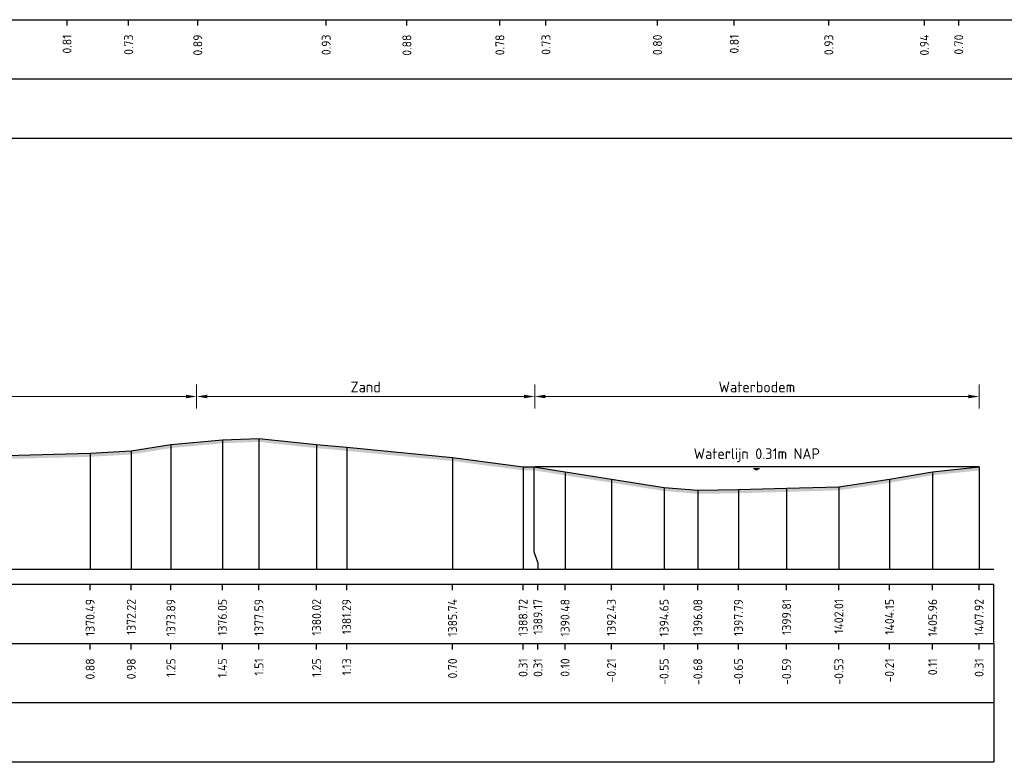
# Model space of a CAD drawing. Header units: metres. Extents: x 128583 to 136452, y 412329 to 415128.
# Tile 256 of 465: x 135254 to 135296, y 414465 to 414497. Entities that reach past the tile are written whole.
import ezdxf
from ezdxf.enums import TextEntityAlignment as Align

# ---------------------------------------------------------------- set-up
doc = ezdxf.new("R2010")
doc.units = ezdxf.units.M
doc.header["$PDMODE"] = 35
doc.header["$PDSIZE"] = 0.075
for name, color, linetype, lineweight in [('X-ME-AL-PROFIEL_HUIDIG MAAIVELD-GD', 8, 'Continuous', 0), ('X-XX-AL-DETAIL1-M', 7, 'Continuous', 18), ('X-XX-AL-NAP-T18', 7, 'Continuous', 18)]:
    doc.layers.add(name, color=color, linetype=linetype, lineweight=lineweight)
for name, color, linetype in [('X-ME-AL-PROFIEL_MAAIVELD-GD', 8, 'Continuous'), ('X-ME-AL-PROFIEL_WATERLIJN-GD', 150, 'Continuous'), ('X-ME-AL-PROFIELRASTER-S', 7, 'Continuous')]:
    doc.layers.add(name, color=color, linetype=linetype)
doc.styles.add('NLCS-ISO-ANNOTATIEF-T18', font='NLCS-ISO.ttf', dxfattribs={"height": 1.8})
doc.styles.add('NLCS-ISO-ANNOTATIVE-T18', font='NLCS-ISO.ttf', dxfattribs={"height": 1.8})
doc.dimstyles.new('NLCS-ANNOTATIEF-T18-PIJL_L2_H0', dxfattribs={"dimtxt": 2.5, "dimasz": 1.8, "dimexe": 2, "dimexo": 2, "dimgap": 0.7, "dimtad": 1, "dimzin": 0, "dimdsep": 46, "dimtxsty": 'NLCS-ISO-ANNOTATIEF-T18', "dimcen": 0, "dimdle": 2, "dimclrd": 256, "dimclre": 256, "dimclrt": 10, "dimaunit": 2, "dimadec": 0, "dimazin": 0, "dimtfac": 1, "dimtdec": 3, "dimtofl": 0, "dimtmove": 0, "dimatfit": 3, "dimfxl": 2, "dimfxlon": 1, "dimtfillclr": 256, "dimtolj": 1, "dimtzin": 0, "dimlwd": -1, "dimlwe": -1, "dimarcsym": 0})

# ---------------------------------------------------------------- blocks, each defined once
blk = doc.blocks.new('SAL-PROFIELRASTER_BALK_EIND1-D')
at = {"color": 0, "linetype": 'ByBlock', "lineweight": -2}
blk.add_line((1, -12.5), (1, -2.5), dxfattribs=at)
at = {"color": 0, "linetype": 'ByBlock', "lineweight": -2, "flags": 128}
for points in [[(0, 0), (1, 0)], [(0, -2.5), (1, -2.5)], [(0, -12.5), (1, -12.5)]]:
    blk.add_lwpolyline(points, dxfattribs=at)
blk = doc.blocks.new('SAL-PROFIELRASTER_BALK_EIND2-D')
at = {"color": 0, "linetype": 'ByBlock', "lineweight": -2}
for p, q in [((1, -2.5), (1, -12.5)), ((1, -12.5), (0, -12.5))]:
    blk.add_line(p, q, dxfattribs=at)
blk = doc.blocks.new('SAL-PROFIELRASTER_BALK_DATA-D')
at = {"color": 0, "linetype": 'ByBlock', "lineweight": -2}
blk.add_lwpolyline([(0, -3.5), (0, -2.5)], dxfattribs=at)
at = {"color": 0, "linetype": 'ByBlock', "lineweight": -2, "style": 'NLCS-ISO-ANNOTATIVE-T18'}
blk.add_attdef('GETAL', text='', height=1.5, rotation=90, dxfattribs=at).set_placement((0.75, -5), align=Align.RIGHT)
blk = doc.blocks.new('SAL-PROFIELRASTER_AANHAAL-D')
at = {"color": 9, "linetype": 'ByBlock', "lineweight": -2, "flags": 128}
blk.add_lwpolyline([(0, 1), (0, 0)], dxfattribs=at)
blk = doc.blocks.new('SAL-PROFIELRASTER_AANHAAL_STAGGER-D')
at = {"color": 9, "linetype": 'ByBlock', "lineweight": -2, "flags": 128}
for points in [[(0, 0), (0, -0.25)], [(0, -0.25), (1, -0.75)], [(1, -0.75), (1, -1)]]:
    blk.add_lwpolyline(points, dxfattribs=at)
blk = doc.blocks.new('*D466')
at = {"layer": 'Defpoints', "color": 0, "transparency": 16777216}
for p in [(135216.589, 414480.85), (135216.589, 414480.85), (135261.888, 414478.932)]:
    blk.add_point(p, dxfattribs=at)
at = {"layer": 'X-XX-AL-DETAIL1-M', "transparency": 16777216}
for p, q in [((135216.589, 414480.85), (135216.589, 414481.35)), ((135261.888, 414480.35), (135261.888, 414481.35)), ((135261.438, 414480.85), (135217.039, 414480.85))]:
    blk.add_line(p, q, dxfattribs=at)
for points in [[(135217.039, 414480.925), (135217.039, 414480.775), (135216.589, 414480.85)], [(135261.438, 414480.925), (135261.438, 414480.775), (135261.888, 414480.85)]]:
    blk.add_solid(points, dxfattribs=at)
at = {"layer": 'X-XX-AL-DETAIL1-M', "color": 10, "transparency": 16777216, "insert": (135239.239, 414481.25), "char_height": 0.45, "attachment_point": 5, "style": 'NLCS-ISO-ANNOTATIEF-T18'}
blk.add_mtext('\\A1;Akker', dxfattribs=at)
blk = doc.blocks.new('*D467')
at = {"layer": 'Defpoints', "color": 0, "transparency": 16777216}
for p in [(135261.888, 414480.85), (135261.888, 414480.85), (135276.122, 414477.889)]:
    blk.add_point(p, dxfattribs=at)
at = {"layer": 'X-XX-AL-DETAIL1-M', "transparency": 16777216}
for p, q in [((135261.888, 414480.85), (135261.888, 414481.35)), ((135276.122, 414480.35), (135276.122, 414481.35)), ((135275.672, 414480.85), (135262.338, 414480.85))]:
    blk.add_line(p, q, dxfattribs=at)
for points in [[(135262.338, 414480.925), (135262.338, 414480.775), (135261.888, 414480.85)], [(135275.672, 414480.925), (135275.672, 414480.775), (135276.122, 414480.85)]]:
    blk.add_solid(points, dxfattribs=at)
at = {"layer": 'X-XX-AL-DETAIL1-M', "color": 10, "transparency": 16777216, "insert": (135269.005, 414481.25), "char_height": 0.45, "attachment_point": 5, "style": 'NLCS-ISO-ANNOTATIEF-T18'}
blk.add_mtext('\\A1;Zand', dxfattribs=at)
blk = doc.blocks.new('*D468')
at = {"layer": 'Defpoints', "color": 0, "transparency": 16777216}
for p in [(135276.122, 414480.85), (135276.122, 414480.85), (135294.833, 414477.889)]:
    blk.add_point(p, dxfattribs=at)
at = {"layer": 'X-XX-AL-DETAIL1-M', "transparency": 16777216}
for p, q in [((135276.122, 414480.85), (135276.122, 414481.35)), ((135294.833, 414480.35), (135294.833, 414481.35)), ((135294.383, 414480.85), (135276.572, 414480.85))]:
    blk.add_line(p, q, dxfattribs=at)
for points in [[(135276.572, 414480.925), (135276.572, 414480.775), (135276.122, 414480.85)], [(135294.383, 414480.925), (135294.383, 414480.775), (135294.833, 414480.85)]]:
    blk.add_solid(points, dxfattribs=at)
at = {"layer": 'X-XX-AL-DETAIL1-M', "color": 10, "transparency": 16777216, "insert": (135285.477, 414481.25), "char_height": 0.45, "attachment_point": 5, "style": 'NLCS-ISO-ANNOTATIEF-T18'}
blk.add_mtext('\\A1;Waterbodem', dxfattribs=at)

msp = doc.modelspace()

# ---------------------------------------------------------------- hatches: boundary and pattern name
at = {"layer": 'X-ME-AL-PROFIEL_HUIDIG MAAIVELD-GD'}
h = msp.add_hatch(dxfattribs=at)
h.set_pattern_fill('AGR-MAAIVELD', color=256, scale=0.1, pattern_type=2)
h.set_pattern_definition([(45, (-1057.8283, -300.5415), (-0.5000001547, 0.5000001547), []), (45, (-1057.8997, -300.4701), (0, 1.0000003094), [0.707107, -0.707107]), (45, (-1057.9711, -300.3987), (0, 1.0000003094), [0.707107, -0.707107]), (45, (-1058.04356, -300.32624), (0, 1.0000003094), [0.707107, -0.707107]), (45, (-1058.114, -300.2558), (0, 1.0000003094), [0.707107, -0.707107]), (45, (-1058.1854, -300.1844), (0, 1.0000003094), [0.707107, -0.707107]), (45, (-1058.25684, -300.11295), (0, 1.0000003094), [0.707107, -0.707107]), (315, (-1057.8283, -300.5415), (0.5000001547, 0.5000001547), []), (315, (-1057.75684, -300.4701), (1.0000003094, -3e-16), [0.707107, -0.707107]), (315, (-1057.6854, -300.3987), (1.0000003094, -3e-16), [0.707107, -0.707107]), (315, (-1057.613, -300.32624), (1.0000003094, -3e-16), [0.707107, -0.707107]), (315, (-1057.54256, -300.2558), (1.0000003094, -3e-16), [0.707107, -0.707107]), (315, (-1057.4711, -300.1844), (1.0000003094, -3e-16), [0.707107, -0.707107]), (315, (-1057.3997, -300.11295), (1.0000003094, -3e-16), [0.707107, -0.707107])])
h.paths.add_polyline_path([(135294.833, 414477.889), (135292.877, 414477.686), (135291.062, 414477.367), (135288.928, 414477.052), (135286.728, 414476.986), (135284.703, 414476.93), (135282.992, 414476.903), (135281.571, 414477.026), (135279.351, 414477.371), (135277.401, 414477.682), (135276.091, 414477.894), (135275.633, 414477.894), (135272.661, 414478.284), (135268.205, 414478.712), (135266.937, 414478.826), (135264.511, 414479.089), (135262.971, 414479.032), (135260.806, 414478.831), (135259.135, 414478.559), (135257.403, 414478.463), (135253.875, 414478.374), (135251.445, 414478.473), (135247.837, 414478.377), (135244.355, 414478.243), (135241.371, 414478.221), (135238.501, 414478.244), (135235.014, 414478.344), (135231.376, 414478.273), (135227.852, 414478.221), (135224.888, 414478.162), (135221.964, 414478.027), (135219.714, 414477.996), (135217.445, 414477.925), (135216.631, 414477.314), (135216.412, 414477.063), (135215.996, 414477.027), (135215.664, 414477.095), (135215.433, 414477.31), (135214.904, 414477.884), (135213.195, 414478.051), (135210.634, 414478.082), (135208.353, 414478.209), (135204.826, 414478.204), (135200.485, 414478.238), (135197.993, 414478.161), (135195.556, 414478.221), (135191.491, 414478.264), (135188.136, 414478.22), (135185.571, 414478.298), (135182.892, 414478.333), (135179.308, 414478.341), (135175.634, 414478.324), (135171.654, 414478.228), (135168.646, 414478.296), (135164.716, 414478.24), (135161.418, 414478.21), (135158.474, 414478.004), (135157.722, 414477.905), (135157.282, 414477.948), (135157.169, 414477.585), (135156.689, 414477.294), (135156.519, 414477.099), (135156.204, 414477.008), (135155.78, 414477.022), (135155.578, 414477.328), (135155.434, 414477.629), (135154.362, 414478.014), (135152.782, 414478.163), (135149.85, 414478.281), (135146.024, 414478.192), (135142.807, 414478.32), (135138.816, 414478.175), (135135.755, 414478.218), (135131.564, 414478.39), (135127.653, 414478.253), (135124.235, 414478.302), (135120.672, 414478.464), (135116.134, 414478.362), (135111.891, 414478.383), (135108.611, 414478.461), (135105.118, 414478.425), (135100.887, 414478.397), (135096.915, 414478.295), (135093.217, 414478.235), (135089.905, 414478.348), (135085.831, 414478.181), (135082.515, 414478.279), (135077.91, 414478.117), (135074.536, 414478.065), (135071.401, 414478.052), (135068.515, 414478.087), (135065.994, 414478.088), (135064.944, 414477.847), (135064.58, 414477.496), (135064.229, 414477.047), (135063.65, 414477.012), (135063.274, 414477.091), (135063.03, 414477.5), (135062.699, 414477.89), (135060.937, 414477.989), (135057.377, 414478.1), (135054.591, 414478.235), (135051.4, 414478.386), (135047.527, 414478.381), (135043.494, 414478.445), (135039.252, 414478.241), (135033.631, 414478.296), (135030.293, 414478.275), (135028.847, 414478.521), (135024.824, 414478.511), (135020.842, 414478.392), (135017.608, 414478.378), (135012.914, 414478.312), (135010.973, 414478.361), (135007.059, 414478.462), (135003.659, 414478.51), (134998.254, 414478.465), (134995.342, 414478.308), (134992.75, 414478.389), (134988.271, 414478.355), (134983.368, 414478.343), (134981.175, 414478.417), (134975.727, 414478.358), (134973.565, 414478.506), (134969.369, 414478.474), (134965.596, 414478.412), (134961.493, 414478.33), (134957.8, 414478.346), (134952.348, 414478.216), (134949.254, 414478.351), (134945.554, 414478.336), (134942.826, 414478.2), (134940.988, 414478.042), (134940.189, 414477.324), (134939.907, 414477.048), (134939.667, 414477.011), (134939.391, 414477.011), (134939.017, 414477.351), (134938.794, 414477.688), (134938.065, 414478.185), (134935.735, 414478.349), (134932.76, 414478.326), (134930.063, 414478.525), (134926.057, 414478.425), (134923.146, 414478.504), (134918.866, 414478.405), (134915.876, 414478.559), (134911.059, 414478.38), (134907.817, 414478.581), (134903.557, 414478.465), (134899.812, 414478.605), (134895.643, 414478.515), (134892.339, 414478.575), (134888.093, 414478.544), (134883.637, 414478.401), (134880.555, 414478.393), (134876.185, 414478.423), (134873.933, 414478.59), (134869.331, 414478.437), (134865.987, 414478.419), (134862.525, 414478.369), (134859.323, 414478.456), (134855.742, 414478.458), (134852.416, 414478.459), (134849.51, 414478.466), (134846.554, 414478.523), (134843.888, 414478.427), (134842.367, 414478.32), (134842.026, 414477.862), (134841.264, 414477.314), (134840.652, 414477.324), (134840.261, 414477.579), (134839.622, 414478.199), (134838.036, 414478.335), (134835.555, 414478.477), (134831.595, 414478.541), (134827.384, 414478.524), (134823.624, 414478.466), (134820.403, 414478.461), (134816.551, 414478.494), (134812.22, 414478.572), (134808.262, 414478.514), (134804.399, 414478.634), (134800.1, 414478.686), (134796.082, 414478.623), (134792.332, 414478.601), (134788.37, 414478.553), (134785.528, 414478.573), (134782.154, 414478.542), (134778.914, 414478.52), (134776.03, 414478.509), (134772.955, 414478.54), (134770.071, 414478.484), (134767.056, 414478.56), (134764.329, 414478.573), (134761.017, 414478.542), (134757.916, 414478.535), (134754.812, 414478.558), (134751.998, 414478.558), (134749.386, 414478.517), (134747.675, 414478.41), (134745.876, 414478.246), (134745.39, 414477.784), (134744.74, 414477.286), (134744.487, 414477.085), (134744.214, 414477.09), (134743.894, 414477.297), (134743.182, 414477.861), (134742.414, 414478.406), (134739.76, 414478.611), (134736.887, 414478.675), (134733.374, 414478.601), (134730.722, 414478.653), (134728.941, 414478.607), (134726.193, 414478.563), (134725.531, 414478.616), (134722.729, 414478.64), (134720.089, 414478.591), (134717.238, 414478.533), (134714.841, 414478.615), (134712.143, 414478.602), (134709.614, 414478.608), (134707.746, 414478.469), (134706.579, 414478.55), (134703.495, 414478.628), (134700.828, 414478.643), (134697.098, 414478.587), (134694.128, 414478.671), (134690.363, 414478.684), (134686.916, 414478.509), (134684.388, 414478.607), (134681.601, 414478.552), (134677.862, 414478.538), (134676.133, 414478.378), (134674.585, 414478.584), (134671.007, 414478.49), (134668.384, 414478.522), (134666.349, 414478.586), (134662.644, 414478.52), (134660.296, 414478.331), (134659.51, 414478.462), (134657.121, 414478.592), (134653.925, 414478.641), (134651.006, 414478.545), (134648.308, 414478.586), (134647.014, 414478.423), (134646.089, 414477.766), (134645.655, 414477.379), (134645.408, 414477.168), (134645.153, 414477.146), (134644.959, 414477.194), (134644.75, 414477.352), (134644.166, 414477.95), (134643.594, 414478.331), (134640.103, 414478.498), (134636.341, 414478.544), (134632.439, 414478.504), (134628.241, 414478.552), (134624.226, 414478.558), (134620.512, 414478.681), (134616.494, 414478.495), (134612.857, 414478.482), (134609.946, 414478.428), (134607.047, 414478.366), (134605.282, 414478.116), (134604.524, 414477.482), (134604.012, 414477.053), (134603.649, 414477.015), (134603.047, 414477.203), (134602.78, 414477.464), (134602.574, 414477.778), (134602.101, 414478.109), (134599.939, 414478.306), (134596.566, 414478.295), (134592.535, 414478.313), (134588.512, 414478.262), (134584.707, 414478.217), (134581.636, 414478.215), (134577.661, 414478.185), (134574.393, 414478.193), (134569.264, 414478.282), (134564.691, 414478.235), (134559.625, 414478.299), (134555.364, 414478.362), (134550.441, 414478.397), (134545.642, 414478.41), (134541.158, 414478.449), (134537.142, 414478.443), (134533.169, 414478.41), (134529.777, 414478.405), (134525.071, 414478.397), (134519.698, 414478.421), (134514.644, 414478.428), (134510.672, 414478.302), (134507.506, 414478.043), (134505.182, 414477.713), (134500.204, 414477.536), (134499.272, 414477.766), (134497.793, 414477.978), (134495.325, 414477.577), (134492.116, 414477.581), (134491.671, 414477.358), (134490.709, 414477.274), (134489.858, 414477.367), (134489.555, 414477.616), (134487.7, 414477.728), (134485.048, 414477.92), (134481.482, 414477.89), (134477.76, 414478.005), (134474.561, 414478.109), (134470.768, 414478.243), (134466.718, 414478.487), (134461.258, 414478.184), (134458.087, 414478.415), (134453.379, 414478.212), (134449.343, 414478.327), (134445.244, 414478.143), (134440.899, 414478.127), (134436.909, 414478.153), (134432.268, 414478.301), (134427.822, 414478.134), (134423.624, 414478.143), (134419.158, 414478.137), (134415.211, 414478.236), (134411.169, 414478.216), (134407.284, 414478.108), (134403.668, 414478.134), (134400.042, 414478.193), (134395.319, 414478.181), (134391.521, 414478.248), (134387.097, 414478.249), (134382.546, 414478.295), (134378.149, 414478.372), (134374.144, 414478.364), (134370.068, 414478.37), (134365.832, 414478.239), (134362.775, 414478.22), (134358.125, 414478.138), (134354.922, 414477.914), (134352.737, 414477.768), (134352.024, 414477.633), (134351.679, 414477.28), (134351.336, 414477.137), (134350.704, 414476.943), (134350.051, 414476.854), (134349.581, 414476.996), (134348.934, 414477.296), (134348.436, 414477.659), (134348.304, 414477.818), (134346.475, 414477.834), (134343.273, 414477.975), (134339.053, 414477.944), (134334.672, 414477.804), (134331.119, 414477.534), (134325.847, 414477.516), (134320.964, 414477.459), (134316.422, 414477.509), (134312.03, 414477.558), (134306.62, 414477.383), (134301.761, 414477.595), (134297.876, 414477.551), (134294.075, 414477.562), (134290.662, 414477.47), (134287.144, 414477.516), (134284.08, 414477.54), (134280.987, 414477.586), (134278.289, 414477.569), (134274.915, 414477.605), (134272.215, 414477.645), (134269.673, 414477.698), (134267.114, 414477.828), (134264.171, 414477.823), (134260.968, 414477.889), (134257.704, 414477.885), (134254.521, 414478.01), (134251.116, 414478.047), (134247.672, 414478.083), (134244.482, 414478.123), (134241.289, 414478.218), (134237.895, 414478.208), (134234.774, 414478.139), (134231.542, 414478.238), (134228.057, 414478.167), (134224.731, 414478.253), (134221.208, 414478.145), (134218.042, 414478.225), (134214.81, 414478.222), (134211.428, 414478.237), (134210.527, 414477.775), (134210.167, 414477.794), (134209.57, 414478.176), (134207.492, 414478.34), (134204.831, 414478.398), (134202.004, 414478.416), (134198.87, 414478.465), (134195.917, 414478.493), (134192.996, 414478.521), (134187.971, 414478.586), (134184.773, 414478.603), (134181.927, 414478.621), (134178.651, 414478.53), (134175.434, 414478.631), (134170.789, 414478.467), (134167.748, 414478.428), (134164.883, 414478.34), (134161.836, 414478.213), (134161.277, 414478.069), (134160.35, 414477.243), (134160.121, 414477.218), (134159.681, 414477.291), (134159.368, 414477.721), (134158.886, 414478.208), (134156.316, 414478.281), (134153.342, 414478.314), (134149.737, 414478.395), (134145.751, 414478.318), (134142.389, 414478.344), (134139.06, 414478.394), (134135.665, 414478.395), (134132.389, 414478.422), (134129.174, 414478.384), (134125.753, 414478.455), (134122.152, 414478.46), (134118.75, 414478.476), (134115.443, 414478.495), (134112.172, 414478.547), (134108.265, 414478.489), (134104.681, 414478.67), (134101.125, 414478.568), (134097.134, 414478.593), (134093.379, 414478.515), (134090.171, 414478.602), (134086.771, 414478.559), (134083.068, 414478.536), (134079.726, 414478.498), (134076.299, 414478.465), (134072.902, 414478.423), (134068.768, 414478.472), (134064.308, 414478.41), (134060.735, 414478.394), (134056.852, 414478.398), (134053.483, 414478.321), (134049.77, 414478.33), (134046.289, 414478.3), (134043.107, 414478.305), (134039.975, 414478.317), (134036.932, 414478.28), (134033.852, 414478.357), (134030.806, 414478.273), (134028.773, 414478.319), (134025.74, 414478.435), (134022.139, 414478.355), (134019.075, 414478.397), (134016.405, 414478.392), (134012.204, 414478.321), (134008.792, 414478.294), (134005.722, 414478.353), (134001.184, 414478.429), (133997.32, 414478.553), (133993.777, 414478.593), (133990.772, 414478.529), (133987.109, 414478.529), (133984.261, 414478.422), (133980.384, 414478.359), (133977.01, 414478.36), (133973.6, 414478.353), (133970.024, 414478.354), (133966.576, 414478.272), (133962.326, 414478.225), (133958.765, 414478.218), (133956.187, 414478.128), (133953.473, 414478.048), (133951.045, 414477.706), (133946.815, 414477.573), (133944.223, 414477.514), (133942.146, 414477.714), (133941.551, 414477.517), (133939.955, 414477.077), (133937.943, 414476.777), (133934.634, 414476.693), (133930.471, 414476.467), (133926.063, 414476.755), (133918.716, 414477.16), (133911.16, 414477.023), (133909.288, 414477.561), (133907.76, 414478.038), (133905.329, 414478.215), (133902.37, 414478.277), (133898.662, 414478.461), (133894.51, 414478.512), (133890.426, 414478.468), (133886.916, 414478.463), (133886.916, 414478.313), (133890.426, 414478.318), (133894.51, 414478.362), (133898.662, 414478.311), (133902.37, 414478.127), (133905.329, 414478.065), (133907.76, 414477.888), (133909.288, 414477.411), (133911.16, 414476.873), (133918.716, 414477.01), (133926.063, 414476.605), (133930.471, 414476.317), (133934.634, 414476.543), (133937.943, 414476.627), (133939.955, 414476.927), (133941.551, 414477.367), (133942.146, 414477.564), (133944.223, 414477.364), (133946.815, 414477.423), (133951.045, 414477.556), (133953.473, 414477.898), (133956.187, 414477.978), (133958.765, 414478.068), (133962.326, 414478.075), (133966.576, 414478.122), (133970.024, 414478.204), (133973.6, 414478.203), (133977.01, 414478.21), (133980.384, 414478.209), (133984.261, 414478.272), (133987.109, 414478.379), (133990.772, 414478.379), (133993.777, 414478.443), (133997.32, 414478.403), (134001.184, 414478.279), (134005.722, 414478.203), (134008.792, 414478.144), (134012.204, 414478.171), (134016.405, 414478.242), (134019.075, 414478.247), (134022.139, 414478.205), (134025.74, 414478.285), (134028.773, 414478.169), (134030.806, 414478.123), (134033.852, 414478.207), (134036.932, 414478.13), (134039.975, 414478.167), (134043.107, 414478.155), (134046.289, 414478.15), (134049.77, 414478.18), (134053.483, 414478.171), (134056.852, 414478.248), (134060.735, 414478.244), (134064.308, 414478.26), (134068.768, 414478.322), (134072.902, 414478.273), (134076.299, 414478.315), (134079.726, 414478.348), (134083.068, 414478.386), (134086.771, 414478.409), (134090.171, 414478.452), (134093.379, 414478.365), (134097.134, 414478.443), (134101.125, 414478.418), (134104.681, 414478.52), (134108.265, 414478.339), (134112.172, 414478.397), (134115.443, 414478.345), (134118.75, 414478.326), (134122.152, 414478.31), (134125.753, 414478.305), (134129.174, 414478.234), (134132.389, 414478.272), (134135.665, 414478.245), (134139.06, 414478.244), (134142.389, 414478.194), (134145.751, 414478.168), (134149.737, 414478.245), (134153.342, 414478.164), (134156.316, 414478.131), (134158.886, 414478.058), (134159.368, 414477.571), (134159.681, 414477.141), (134160.121, 414477.068), (134160.35, 414477.093), (134161.277, 414477.919), (134161.836, 414478.063), (134164.883, 414478.19), (134167.748, 414478.278), (134170.789, 414478.317), (134175.434, 414478.481), (134178.651, 414478.38), (134181.927, 414478.471), (134184.773, 414478.453), (134187.971, 414478.436), (134192.996, 414478.371), (134195.917, 414478.343), (134198.87, 414478.315), (134202.004, 414478.266), (134204.831, 414478.248), (134207.492, 414478.19), (134209.57, 414478.026), (134210.167, 414477.644), (134210.527, 414477.625), (134211.428, 414478.087), (134214.81, 414478.072), (134218.042, 414478.075), (134221.208, 414477.995), (134224.731, 414478.103), (134228.057, 414478.017), (134231.542, 414478.088), (134234.774, 414477.989), (134237.895, 414478.058), (134241.289, 414478.068), (134244.482, 414477.973), (134247.672, 414477.933), (134251.116, 414477.897), (134254.521, 414477.86), (134257.704, 414477.735), (134260.968, 414477.739), (134264.171, 414477.673), (134267.114, 414477.678), (134269.673, 414477.548), (134272.215, 414477.495), (134274.915, 414477.455), (134278.289, 414477.419), (134280.987, 414477.436), (134284.08, 414477.39), (134287.144, 414477.366), (134290.662, 414477.32), (134294.075, 414477.412), (134297.876, 414477.401), (134301.761, 414477.445), (134306.62, 414477.233), (134312.03, 414477.408), (134316.422, 414477.359), (134320.964, 414477.309), (134325.847, 414477.366), (134331.119, 414477.384), (134334.672, 414477.654), (134339.053, 414477.794), (134343.273, 414477.825), (134346.475, 414477.684), (134348.304, 414477.668), (134348.436, 414477.509), (134348.934, 414477.146), (134349.581, 414476.846), (134350.051, 414476.704), (134350.704, 414476.793), (134351.336, 414476.987), (134351.679, 414477.13), (134352.024, 414477.483), (134352.737, 414477.618), (134354.922, 414477.764), (134358.125, 414477.988), (134362.775, 414478.07), (134365.832, 414478.089), (134370.068, 414478.22), (134374.144, 414478.214), (134378.149, 414478.222), (134382.546, 414478.145), (134387.097, 414478.099), (134391.521, 414478.098), (134395.319, 414478.031), (134400.042, 414478.043), (134403.668, 414477.984), (134407.284, 414477.958), (134411.169, 414478.066), (134415.211, 414478.086), (134419.158, 414477.987), (134423.624, 414477.993), (134427.822, 414477.984), (134432.268, 414478.151), (134436.909, 414478.003), (134440.899, 414477.977), (134445.244, 414477.993), (134449.343, 414478.177), (134453.379, 414478.062), (134458.087, 414478.265), (134461.258, 414478.034), (134466.718, 414478.337), (134470.768, 414478.093), (134474.561, 414477.959), (134477.76, 414477.855), (134481.482, 414477.74), (134485.048, 414477.77), (134487.7, 414477.578), (134489.555, 414477.466), (134489.858, 414477.217), (134490.709, 414477.124), (134491.671, 414477.208), (134492.116, 414477.431), (134495.325, 414477.427), (134497.793, 414477.828), (134499.272, 414477.616), (134500.204, 414477.386), (134505.182, 414477.563), (134507.506, 414477.893), (134510.672, 414478.152), (134514.644, 414478.278), (134519.698, 414478.271), (134525.071, 414478.247), (134529.777, 414478.255), (134533.169, 414478.26), (134537.142, 414478.293), (134541.158, 414478.299), (134545.642, 414478.26), (134550.441, 414478.247), (134555.364, 414478.212), (134559.625, 414478.149), (134564.691, 414478.085), (134569.264, 414478.132), (134574.393, 414478.043), (134577.661, 414478.035), (134581.636, 414478.065), (134584.707, 414478.067), (134588.512, 414478.112), (134592.535, 414478.163), (134596.566, 414478.145), (134599.939, 414478.156), (134602.101, 414477.959), (134602.574, 414477.628), (134602.78, 414477.314), (134603.047, 414477.053), (134603.649, 414476.865), (134604.012, 414476.903), (134604.524, 414477.332), (134605.282, 414477.966), (134607.047, 414478.216), (134609.946, 414478.278), (134612.857, 414478.332), (134616.494, 414478.345), (134620.512, 414478.531), (134624.226, 414478.408), (134628.241, 414478.402), (134632.439, 414478.354), (134636.341, 414478.394), (134640.103, 414478.348), (134643.594, 414478.181), (134644.166, 414477.8), (134644.75, 414477.202), (134644.959, 414477.044), (134645.153, 414476.996), (134645.408, 414477.018), (134645.655, 414477.229), (134646.089, 414477.616), (134647.014, 414478.273), (134648.308, 414478.436), (134651.006, 414478.395), (134653.925, 414478.491), (134657.121, 414478.442), (134659.51, 414478.312), (134660.296, 414478.181), (134662.644, 414478.37), (134666.349, 414478.436), (134668.384, 414478.372), (134671.007, 414478.34), (134674.585, 414478.434), (134676.133, 414478.228), (134677.862, 414478.388), (134681.601, 414478.402), (134684.388, 414478.457), (134686.916, 414478.359), (134690.363, 414478.534), (134694.128, 414478.521), (134697.098, 414478.437), (134700.828, 414478.493), (134703.495, 414478.478), (134706.579, 414478.4), (134707.746, 414478.319), (134709.614, 414478.458), (134712.143, 414478.452), (134714.841, 414478.465), (134717.238, 414478.383), (134720.089, 414478.441), (134722.729, 414478.49), (134725.531, 414478.466), (134726.193, 414478.413), (134728.941, 414478.457), (134730.722, 414478.503), (134733.374, 414478.451), (134736.887, 414478.525), (134739.76, 414478.461), (134742.414, 414478.256), (134743.182, 414477.711), (134743.894, 414477.147), (134744.214, 414476.94), (134744.487, 414476.935), (134744.74, 414477.136), (134745.39, 414477.634), (134745.876, 414478.096), (134747.675, 414478.26), (134749.386, 414478.367), (134751.998, 414478.408), (134754.812, 414478.408), (134757.916, 414478.385), (134761.017, 414478.392), (134764.329, 414478.423), (134767.056, 414478.41), (134770.071, 414478.334), (134772.955, 414478.39), (134776.03, 414478.359), (134778.914, 414478.37), (134782.154, 414478.392), (134785.528, 414478.423), (134788.37, 414478.403), (134792.332, 414478.451), (134796.082, 414478.473), (134800.1, 414478.536), (134804.399, 414478.484), (134808.262, 414478.364), (134812.22, 414478.422), (134816.551, 414478.344), (134820.403, 414478.311), (134823.624, 414478.316), (134827.384, 414478.374), (134831.595, 414478.391), (134835.555, 414478.327), (134838.036, 414478.185), (134839.622, 414478.049), (134840.261, 414477.429), (134840.652, 414477.174), (134841.264, 414477.164), (134842.026, 414477.712), (134842.367, 414478.17), (134843.888, 414478.277), (134846.554, 414478.373), (134849.51, 414478.316), (134852.416, 414478.309), (134855.742, 414478.308), (134859.323, 414478.306), (134862.525, 414478.219), (134865.987, 414478.269), (134869.331, 414478.287), (134873.933, 414478.44), (134876.185, 414478.273), (134880.555, 414478.243), (134883.637, 414478.251), (134888.093, 414478.394), (134892.339, 414478.425), (134895.643, 414478.365), (134899.812, 414478.455), (134903.557, 414478.315), (134907.817, 414478.431), (134911.059, 414478.23), (134915.876, 414478.409), (134918.866, 414478.255), (134923.146, 414478.354), (134926.057, 414478.275), (134930.063, 414478.375), (134932.76, 414478.176), (134935.735, 414478.199), (134938.065, 414478.035), (134938.794, 414477.538), (134939.017, 414477.201), (134939.391, 414476.861), (134939.667, 414476.861), (134939.907, 414476.898), (134940.189, 414477.174), (134940.988, 414477.892), (134942.826, 414478.05), (134945.554, 414478.186), (134949.254, 414478.201), (134952.348, 414478.066), (134957.8, 414478.196), (134961.493, 414478.18), (134965.596, 414478.262), (134969.369, 414478.324), (134973.565, 414478.356), (134975.727, 414478.208), (134981.175, 414478.267), (134983.368, 414478.193), (134988.271, 414478.205), (134992.75, 414478.239), (134995.342, 414478.158), (134998.254, 414478.315), (135003.659, 414478.36), (135007.059, 414478.312), (135010.973, 414478.211), (135012.914, 414478.162), (135017.608, 414478.228), (135020.842, 414478.242), (135024.824, 414478.361), (135028.847, 414478.371), (135030.293, 414478.125), (135033.631, 414478.146), (135039.252, 414478.091), (135043.494, 414478.295), (135047.527, 414478.231), (135051.4, 414478.236), (135054.591, 414478.085), (135057.377, 414477.95), (135060.937, 414477.839), (135062.699, 414477.74), (135063.03, 414477.35), (135063.274, 414476.941), (135063.65, 414476.862), (135064.229, 414476.897), (135064.58, 414477.346), (135064.944, 414477.697), (135065.994, 414477.938), (135068.515, 414477.937), (135071.401, 414477.902), (135074.536, 414477.915), (135077.91, 414477.967), (135082.515, 414478.129), (135085.831, 414478.031), (135089.905, 414478.198), (135093.217, 414478.085), (135096.915, 414478.145), (135100.887, 414478.247), (135105.118, 414478.275), (135108.611, 414478.311), (135111.891, 414478.233), (135116.134, 414478.212), (135120.672, 414478.314), (135124.235, 414478.152), (135127.653, 414478.103), (135131.564, 414478.24), (135135.755, 414478.068), (135138.816, 414478.025), (135142.807, 414478.17), (135146.024, 414478.042), (135149.85, 414478.131), (135152.782, 414478.013), (135154.362, 414477.864), (135155.434, 414477.479), (135155.578, 414477.178), (135155.78, 414476.872), (135156.204, 414476.858), (135156.519, 414476.949), (135156.689, 414477.144), (135157.169, 414477.435), (135157.282, 414477.798), (135157.722, 414477.755), (135158.474, 414477.854), (135161.418, 414478.06), (135164.716, 414478.09), (135168.646, 414478.146), (135171.654, 414478.078), (135175.634, 414478.174), (135179.308, 414478.191), (135182.892, 414478.183), (135185.571, 414478.148), (135188.136, 414478.07), (135191.491, 414478.114), (135195.556, 414478.071), (135197.993, 414478.011), (135200.485, 414478.088), (135204.826, 414478.054), (135208.353, 414478.059), (135210.634, 414477.932), (135213.195, 414477.901), (135214.904, 414477.734), (135215.433, 414477.16), (135215.664, 414476.945), (135215.996, 414476.877), (135216.412, 414476.913), (135216.631, 414477.164), (135217.445, 414477.775), (135219.714, 414477.846), (135221.964, 414477.877), (135224.888, 414478.012), (135227.852, 414478.071), (135231.376, 414478.123), (135235.014, 414478.194), (135238.501, 414478.094), (135241.371, 414478.071), (135244.355, 414478.093), (135247.837, 414478.227), (135251.445, 414478.323), (135253.875, 414478.224), (135257.403, 414478.313), (135259.135, 414478.409), (135260.806, 414478.681), (135262.971, 414478.882), (135264.511, 414478.939), (135266.937, 414478.676), (135268.205, 414478.562), (135272.661, 414478.134), (135275.633, 414477.744), (135276.091, 414477.744), (135277.401, 414477.532), (135279.351, 414477.221), (135281.571, 414476.876), (135282.992, 414476.753), (135284.703, 414476.78), (135286.728, 414476.836), (135288.928, 414476.902), (135291.062, 414477.217), (135292.877, 414477.536), (135294.833, 414477.739)])

# ---------------------------------------------------------------- linework, layer by layer
at = {"layer": 'X-ME-AL-PROFIEL_MAAIVELD-GD'}
msp.add_lwpolyline([(135253.875, 414478.374), (135257.403, 414478.463), (135259.135, 414478.559), (135260.806, 414478.831), (135262.971, 414479.032), (135264.511, 414479.089), (135266.937, 414478.826), (135268.205, 414478.712), (135272.661, 414478.284), (135275.633, 414477.894), (135276.091, 414477.894), (135277.401, 414477.682), (135279.351, 414477.371), (135281.571, 414477.026), (135282.992, 414476.903), (135284.703, 414476.93), (135286.728, 414476.986), (135288.928, 414477.052), (135291.062, 414477.367), (135292.877, 414477.686), (135294.833, 414477.889)], dxfattribs=at)
at = {"layer": 'X-ME-AL-PROFIEL_WATERLIJN-GD'}
for points in [[(135294.833, 414477.889), (135276.122, 414477.889)], [(135285.334, 414477.821), (135285.584, 414477.821)], [(135285.39, 414477.772), (135285.515, 414477.772)]]:
    msp.add_lwpolyline(points, dxfattribs=at)

# ---------------------------------------------------------------- block references
at = {"layer": 'X-ME-AL-PROFIELRASTER-S', "xscale": 1408.542011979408, "yscale": 0.25, "zscale": 1408.542011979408}
for name, p in [('SAL-PROFIELRASTER_BALK_EIND1-D', (134150.598, 414499.834)), ('SAL-PROFIELRASTER_BALK_EIND2-D', (134150.598, 414497.334)), ('SAL-PROFIELRASTER_BALK_EIND2-D', (134150.598, 414494.834)), ('SAL-PROFIELRASTER_BALK_EIND1-D', (133886.916, 414473.58)), ('SAL-PROFIELRASTER_BALK_EIND2-D', (133886.916, 414471.08)), ('SAL-PROFIELRASTER_BALK_EIND2-D', (133886.916, 414468.58))]:
    msp.add_blockref(name, p, dxfattribs=at)
at = {"layer": 'X-ME-AL-PROFIELRASTER-S', "xscale": 0.25, "yscale": 0.25, "zscale": 0.25}
for p, values in [((135256.432, 414497.334), {'GETAL': '0.81'}), ((135259.024, 414497.334), {'GETAL': '0.73'}), ((135261.936, 414497.334), {'GETAL': '0.89'}), ((135267.341, 414497.334), {'GETAL': '0.93'}), ((135270.741, 414497.334), {'GETAL': '0.88'}), ((135274.655, 414497.334), {'GETAL': '0.78'}), ((135276.596, 414497.334), {'GETAL': '0.73'}), ((135281.291, 414497.334), {'GETAL': '0.80'}), ((135284.524, 414497.334), {'GETAL': '0.81'}), ((135288.506, 414497.334), {'GETAL': '0.93'}), ((135292.529, 414497.334), {'GETAL': '0.94'}), ((135293.976, 414497.334), {'GETAL': '0.70'}), ((135257.403, 414473.58), {'GETAL': '1370.49'}), ((135259.135, 414473.58), {'GETAL': '1372.22'}), ((135260.806, 414473.58), {'GETAL': '1373.89'}), ((135262.971, 414473.58), {'GETAL': '1376.05'}), ((135264.511, 414473.58), {'GETAL': '1377.59'}), ((135266.937, 414473.58), {'GETAL': '1380.02'}), ((135268.205, 414473.58), {'GETAL': '1381.29'}), ((135272.661, 414473.58), {'GETAL': '1385.74'}), ((135275.633, 414473.58), {'GETAL': '1388.72'}), ((135276.258, 414473.58), {'GETAL': '1389.17'}), ((135276.258, 414473.58), {'GETAL': '1389.17'}), ((135277.401, 414473.58), {'GETAL': '1390.48'}), ((135279.351, 414473.58), {'GETAL': '1392.43'}), ((135281.571, 414473.58), {'GETAL': '1394.65'}), ((135282.992, 414473.58), {'GETAL': '1396.08'}), ((135284.703, 414473.58), {'GETAL': '1397.79'}), ((135286.728, 414473.58), {'GETAL': '1399.81'}), ((135288.928, 414473.58), {'GETAL': '1402.01'}), ((135291.062, 414473.58), {'GETAL': '1404.15'}), ((135292.877, 414473.58), {'GETAL': '1405.96'}), ((135294.833, 414473.58), {'GETAL': '1407.92'}), ((135294.833, 414473.58), {'GETAL': '1407.92'}), ((135257.403, 414471.08), {'GETAL': '0.88'}), ((135259.135, 414471.08), {'GETAL': '0.98'}), ((135260.806, 414471.08), {'GETAL': '1.25'}), ((135262.971, 414471.08), {'GETAL': '1.45'}), ((135264.511, 414471.08), {'GETAL': '1.51'}), ((135266.937, 414471.08), {'GETAL': '1.25'}), ((135268.205, 414471.08), {'GETAL': '1.13'}), ((135272.661, 414471.08), {'GETAL': '0.70'}), ((135275.633, 414471.08), {'GETAL': '0.31'}), ((135276.258, 414471.08), {'GETAL': '0.31'}), ((135277.401, 414471.08), {'GETAL': '0.10'}), ((135279.351, 414471.08), {'GETAL': '-0.21'}), ((135281.571, 414471.08), {'GETAL': '-0.55'}), ((135282.992, 414471.08), {'GETAL': '-0.68'}), ((135284.703, 414471.08), {'GETAL': '-0.65'}), ((135286.728, 414471.08), {'GETAL': '-0.59'}), ((135288.928, 414471.08), {'GETAL': '-0.53'}), ((135291.062, 414471.08), {'GETAL': '-0.21'}), ((135292.877, 414471.08), {'GETAL': '0.11'}), ((135294.833, 414471.08), {'GETAL': '0.31'})]:
    msp.add_blockref('SAL-PROFIELRASTER_BALK_DATA-D', p, dxfattribs=at).add_auto_attribs(values)
at = {"layer": 'X-ME-AL-PROFIELRASTER-S'}
for p, yscale in [((135260.806, 414473.58), 5.250999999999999), ((135262.971, 414473.58), 5.452), ((135264.511, 414473.58), 5.509), ((135266.937, 414473.58), 5.246), ((135257.403, 414473.58), 4.883), ((135259.135, 414473.58), 4.979), ((135268.205, 414473.58), 5.132), ((135272.661, 414473.58), 4.704), ((135275.633, 414473.58), 4.314), ((135276.091, 414474.58), 3.314), ((135276.091, 414474.58), 3.314), ((135277.401, 414473.58), 4.102), ((135292.877, 414473.58), 4.106), ((135294.833, 414473.58), 4.309), ((135294.833, 414473.58), 4.309), ((135279.351, 414473.58), 3.791), ((135291.062, 414473.58), 3.787), ((135281.571, 414473.58), 3.446), ((135282.992, 414473.58), 3.323), ((135284.703, 414473.58), 3.35), ((135286.728, 414473.58), 3.406), ((135288.928, 414473.58), 3.472)]:
    msp.add_blockref('SAL-PROFIELRASTER_AANHAAL-D', p, dxfattribs=dict(at, yscale=yscale))
at = {"layer": 'X-ME-AL-PROFIELRASTER-S', "xscale": 0.1675144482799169, "zscale": 0.1675144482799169}
msp.add_blockref('SAL-PROFIELRASTER_AANHAAL_STAGGER-D', (135276.091, 414474.58), dxfattribs=at)
msp.add_blockref('SAL-PROFIELRASTER_AANHAAL_STAGGER-D', (135276.091, 414474.58), dxfattribs=at)

# ---------------------------------------------------------------- texts
at = {"layer": 'X-XX-AL-NAP-T18', "color": 10, "insert": (135282.816, 414478.084), "char_height": 0.45, "width": 15.43377, "attachment_point": 7, "style": 'NLCS-ISO-ANNOTATIEF-T18'}
msp.add_mtext('Waterlijn 0.31m NAP', dxfattribs=at)

# ---------------------------------------------------------------- dimensions: what is measured, and where the dimension line sits
at = {"layer": 'X-XX-AL-DETAIL1-M'}
for base, p1, p2, text, picture, middle in [((135216.589, 414480.85), (135261.888, 414478.932), (135216.589, 414480.85), 'Akker', '*D466', (135239.239, 414480.85)), ((135261.888, 414480.85), (135276.122, 414477.889), (135261.888, 414480.85), 'Zand', '*D467', (135269.005, 414480.85)), ((135276.122, 414480.85), (135294.833, 414477.889), (135276.122, 414480.85), 'Waterbodem', '*D468', (135285.477, 414480.85))]:
    dim = msp.add_linear_dim(base=base, p1=p1, p2=p2, text=text, dimstyle='NLCS-ANNOTATIEF-T18-PIJL_L2_H0', dxfattribs=at)
    dim.commit()
    dim.dimension.update_dxf_attribs({"geometry": picture, "text_midpoint": middle, "dimtype": 160})

doc.saveas('drawing.dxf')
